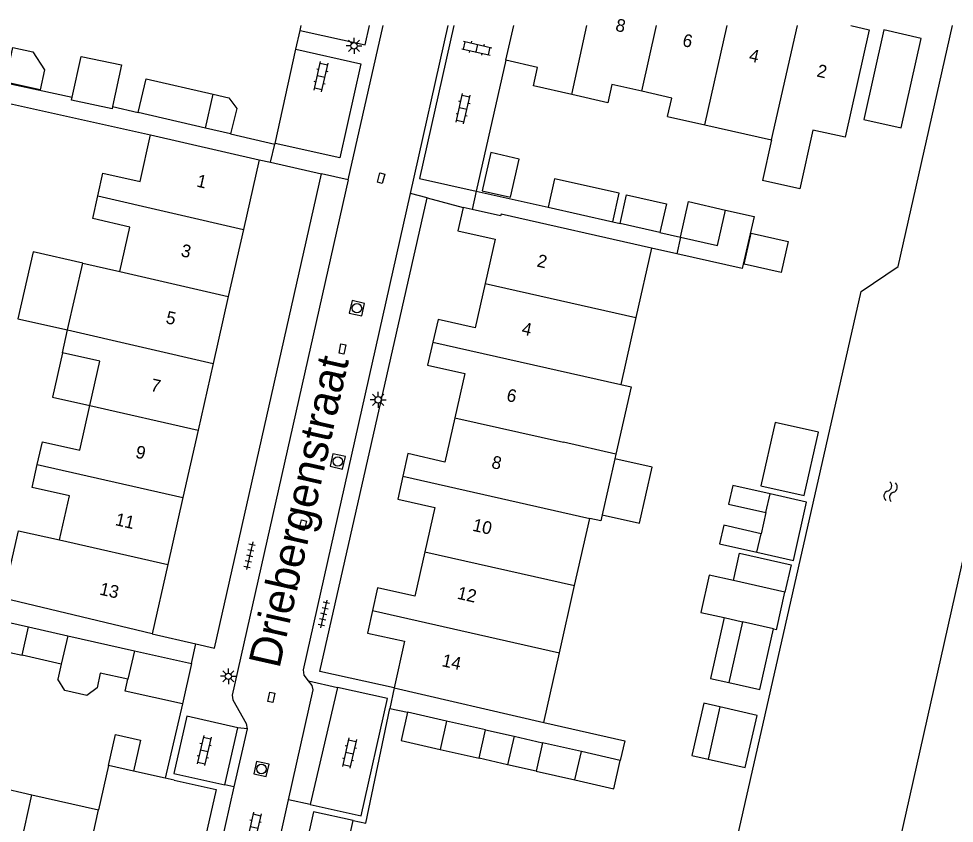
# Model space of a CAD drawing. Extents: x 128999 to 131010, y 395498 to 399007.
# Drawn here: x 129368.2 to 129441.8, y 398937.3 to 399000.5 of the extents above; entities that cross this region are included whole.
import ezdxf

# ---------------------------------------------------------------- set-up
doc = ezdxf.new("R2010")
doc.units = 0
for name, color, linetype in [('gg-afsc-erfafscheiding', 7, 'Continuous'), ('gg-afsc-muur', 7, 'Continuous'), ('gg-anno-huisnummerreeks BGT', 7, 'Continuous'), ('gg-anno-openbare ruimte label', 7, 'Continuous'), ('gg-bbg-bijgebouw', 7, 'Continuous'), ('gg-bbg-gedigitaliseerde bebouwing', 7, 'Continuous'), ('gg-bbg-gedigitaliseerde bijgebouw', 7, 'Continuous'), ('gg-bbg-hoofdgebouw', 7, 'Continuous'), ('gg-bbg-luifel en loopbrug', 7, 'Continuous'), ('gg-bbg-tussenscheiding', 7, 'Continuous'), ('gg-knt-verharding', 7, 'Continuous'), ('gg-kntw-beschoeiing', 7, 'Continuous'), ('gt-bbg-plantopografie pand', 7, 'Continuous'), ('gt-grn-weggrens', 7, 'Continuous'), ('gt-symb-klinker verharding', 7, 'Continuous'), ('gt-symb-kolk center center', 7, 'Continuous'), ('gt-symb-lichtmast', 7, 'Continuous'), ('gt-symb-rioolschacht', 7, 'Continuous'), ('gt-symb-tegel verharding', 7, 'Continuous'), ('gt-symb-watersymbool', 7, 'Continuous')]:
    doc.layers.add(name, color=color, linetype=linetype)

# ---------------------------------------------------------------- blocks, each defined once
blk = doc.blocks.new('gt0-TEG1')
at = {"layer": 'gt-symb-tegel verharding'}
for p, q in [((-1.125, 0), (1.125, 0)), ((-0.9, -0.25), (-0.9, 0.25)), ((-0.45, -0.25), (-0.45, 0.25)), ((0, -0.25), (0, 0.25)), ((0.45, -0.25), (0.45, 0.25)), ((0.9, -0.25), (0.9, 0.25))]:
    blk.add_line(p, q, dxfattribs=at)
blk = doc.blocks.new('gt0-KL1')
at = {"layer": 'gt-symb-klinker verharding'}
for p, q in [((-1.15, 0.3), (1.15, 0.3)), ((-1, -0.3), (-1, 0.3)), ((-0.5, 0.3), (-0.5, 0.45)), ((0, -0.3), (0, 0.3)), ((0.5, 0.3), (0.5, 0.45)), ((1, -0.3), (1, 0.3)), ((-1.15, -0.3), (1.15, -0.3)), ((-0.5, -0.45), (-0.5, -0.3)), ((0.5, -0.45), (0.5, -0.3))]:
    blk.add_line(p, q, dxfattribs=at)
blk = doc.blocks.new('gt0-LMAST')
at = {"layer": 'gt-symb-lichtmast'}
for p, q in [((-0.182, 0.173), (-0.447, 0.438)), ((-0.005, 0.246), (-0.005, 0.621)), ((0.172, 0.173), (0.437, 0.438)), ((-0.255, -0.004), (-0.63, -0.004)), ((-0.182, -0.181), (-0.447, -0.446)), ((-0.005, -0.254), (-0.005, -0.629)), ((0.437, -0.446), (0.172, -0.181)), ((0.245, -0.004), (0.62, -0.004))]:
    blk.add_line(p, q, dxfattribs=at)
blk.add_circle((-0.005, -0.004), 0.25, dxfattribs=at)
blk = doc.blocks.new('gt0-KOLKCC')
at = {"layer": 'gt-symb-kolk center center'}
blk.add_lwpolyline([(-0.375, 0.2), (0.375, 0.2), (0.375, -0.2), (-0.375, -0.2)], close=True, dxfattribs=at)
blk = doc.blocks.new('gt0-RS')
at = {"layer": 'gt-symb-rioolschacht'}
blk.add_lwpolyline([(-0.5, -0.5), (0.5, -0.5), (0.5, 0.5), (-0.5, 0.5)], close=True, dxfattribs=at)
blk.add_circle((0, 0), 0.375, dxfattribs=at)
blk = doc.blocks.new('gt0-WA')
at = {"layer": 'gt-symb-watersymbool'}
for centre, start, end in [((-0.323, 0.022), 28.07249, 151.92751), ((0.427, 0.422), 208.07248, 331.92751), ((-0.323, -0.428), 28.07249, 151.92751), ((0.427, -0.028), 208.07248, 331.92751)]:
    blk.add_arc(centre, 0.425, start, end, dxfattribs=at)

msp = doc.modelspace()

# ---------------------------------------------------------------- linework, layer by layer
at = {"layer": 'gg-afsc-erfafscheiding'}
for p, q in [((129390.346, 398999.602), (129390.436, 399000)), ((129390.02, 398998.13), (129390.346, 398999.602)), ((129388.38, 398990.728), (129390.02, 398998.13)), ((129406.521, 398997.27), (129404.196, 398986.979)), ((129367.101, 398995.524), (129372.435, 398994.374)), ((129375.611, 398993.623), (129377.631, 398993.159)), ((129384.892, 398991.49), (129388.371, 398990.686)), ((129388.371, 398990.686), (129388.38, 398990.728)), ((129387.131, 398989.45), (129388.011, 398989.249)), ((129388.011, 398989.249), (129392.022, 398988.335)), ((129404.196, 398986.979), (129409.85, 398985.71)), ((129414.924, 398984.571), (129415.508, 398984.439)), ((129418.63, 398983.737), (129420.241, 398983.377)), ((129419.943, 398982.057), (129417.974, 398982.505))]:
    msp.add_line(p, q, dxfattribs=at)
msp.add_lwpolyline([(129409.491, 398945.225), (129415.859, 398943.786), (129415.51, 398942.24)], dxfattribs=at)
at = {"layer": 'gg-afsc-muur'}
for p, q in [((129367.503, 398993.869), (129378.58, 398991.4)), ((129381.106, 398946.678), (129379.758, 398940.838)), ((129397.412, 398946.331), (129398.8, 398946.02))]:
    msp.add_line(p, q, dxfattribs=at)
msp.add_lwpolyline([(129394.531, 398937.52), (129395.506, 398937.3), (129397.412, 398946.331)], dxfattribs=at)
at = {"layer": 'gg-bbg-bijgebouw'}
for p, q in [((129382.919, 398991.944), (129377.631, 398993.159)), ((129384.892, 398991.49), (129382.919, 398991.944)), ((129368.51, 398950.5), (129369.01, 398952.74)), ((129369.01, 398952.74), (129372.091, 398952.044)), ((129372.091, 398952.044), (129377.328, 398950.862)), ((129371.579, 398949.805), (129368.51, 398950.5)), ((129377.328, 398950.862), (129381.811, 398949.85)), ((129381.811, 398949.85), (129381.106, 398946.678)), ((129401.861, 398945.334), (129398.8, 398946.02)), ((129404.91, 398944.65), (129401.861, 398945.334)), ((129404.41, 398942.41), (129404.91, 398944.65)), ((129401.349, 398943.105), (129404.41, 398942.41)), ((129409.41, 398943.63), (129408.9, 398941.4)), ((129412.468, 398942.933), (129409.41, 398943.63)), ((129415.51, 398942.24), (129412.468, 398942.933)), ((129408.9, 398941.4), (129411.949, 398940.706))]:
    msp.add_line(p, q, dxfattribs=at)
for points in [[(129377.631, 398993.159), (129378.24, 398995.81), (129383.516, 398994.6)], [(129383.516, 398994.6), (129384.747, 398994.318), (129385.39, 398993.484), (129384.892, 398991.49)], [(129398.8, 398946.02), (129398.29, 398943.8), (129401.349, 398943.105)], [(129411.949, 398940.706), (129415.01, 398940.01), (129415.51, 398942.24)]]:
    msp.add_lwpolyline(points, dxfattribs=at)
at = {"layer": 'gg-bbg-gedigitaliseerde bebouwing'}
for p, q in [((129419.23, 398992.86), (129422.149, 398992.195)), ((129422.149, 398992.195), (129427.407, 398991.003)), ((129427.407, 398991.003), (129426.684, 398987.814)), ((129376.189, 398980.67), (129376.97, 398984.16)), ((129417.974, 398982.505), (129416.74, 398977.056)), ((129372.075, 398976.071), (129373.264, 398981.329)), ((129373.264, 398981.329), (129376.189, 398980.67)), ((129416.74, 398977.056), (129415.546, 398971.787)), ((129371.67, 398974.28), (129372.075, 398976.071)), ((129415.078, 398965.937), (129414.094, 398961.546)), ((129415.164, 398966.318), (129415.078, 398965.937)), ((129371.437, 398959.573), (129372.22, 398963.04)), ((129411.919, 398955.981), (129413.109, 398961.254)), ((129410.727, 398950.702), (129411.919, 398955.981)), ((129409.491, 398945.225), (129410.727, 398950.702)), ((129375.304, 398941.842), (129374.519, 398938.356)), ((129377.255, 398941.402), (129375.304, 398941.842)), ((129379.758, 398940.838), (129377.255, 398941.402)), ((129380.46, 398940.68), (129379.758, 398940.838))]:
    msp.add_line(p, q, dxfattribs=at)
for points in [[(129415.546, 398971.787), (129416.357, 398971.603), (129415.164, 398966.318)], [(129414.094, 398961.546), (129413.984, 398961.058), (129413.109, 398961.254)], [(129367.012, 398954.994), (129368.232, 398960.296), (129371.437, 398959.573)]]:
    msp.add_lwpolyline(points, dxfattribs=at)
at = {"layer": 'gg-bbg-gedigitaliseerde bijgebouw'}
for p, q in [((129375.611, 398993.623), (129375.573, 398993.443)), ((129409.85, 398985.71), (129414.924, 398984.571)), ((129418.63, 398983.737), (129415.508, 398984.439)), ((129426.949, 398961.723), (129427.28, 398963.186)), ((129426.243, 398958.597), (129426.574, 398960.06)), ((129428.451, 398955.469), (129424.398, 398956.383)), ((129425.122, 398953.135), (129424.045, 398948.359)), ((129427.561, 398952.585), (129425.122, 398953.135)), ((129371.579, 398949.805), (129371.314, 398948.635)), ((129376.817, 398948.63), (129374.65, 398949.11)), ((129423.335, 398946.442), (129422.411, 398942.344))]:
    msp.add_line(p, q, dxfattribs=at)
for points in [[(129367.783, 398998.274), (129369.347, 398997.937), (129370.263, 398996.51), (129369.925, 398994.946), (129367.188, 398995.536), (129367.783, 398998.274)], [(129372.435, 398994.374), (129373.157, 398997.57), (129376.306, 398996.901), (129375.611, 398993.623)], [(129375.573, 398993.443), (129372.378, 398994.121), (129372.435, 398994.374)], [(129414.924, 398984.571), (129415.427, 398986.815), (129410.354, 398987.954), (129409.85, 398985.71)], [(129415.508, 398984.439), (129416.013, 398986.683), (129419.135, 398985.981), (129418.63, 398983.737)], [(129420.241, 398983.377), (129420.862, 398986.158), (129423.784, 398985.499)], [(129420.241, 398983.377), (129423.156, 398982.719), (129423.784, 398985.499)], [(129428.712, 398983.02), (129428.162, 398980.581), (129425.235, 398981.241), (129425.786, 398983.68), (129428.712, 398983.02)], [(129427.28, 398963.186), (129424.353, 398963.847), (129424.023, 398962.383), (129426.949, 398961.723)], [(129426.574, 398960.06), (129423.647, 398960.721), (129423.317, 398959.258), (129426.243, 398958.597)], [(129424.398, 398956.383), (129424.881, 398958.529), (129428.935, 398957.615), (129428.451, 398955.469)], [(129424.045, 398948.359), (129426.484, 398947.809), (129427.561, 398952.585)], [(129374.65, 398949.11), (129374.39, 398947.938), (129373.596, 398947.336), (129371.854, 398947.737), (129371.314, 398948.635)], [(129381.106, 398946.678), (129376.606, 398947.675), (129376.817, 398948.63)], [(129422.411, 398942.344), (129425.338, 398941.685), (129426.262, 398945.782), (129423.335, 398946.442)]]:
    msp.add_lwpolyline(points, dxfattribs=at)
at = {"layer": 'gg-bbg-hoofdgebouw'}
for p, q in [((129406.521, 398997.27), (129407.138, 399000)), ((129378.58, 398991.4), (129387.131, 398989.45)), ((129387.131, 398989.45), (129385.897, 398983.974)), ((129403.177, 398985.692), (129402.751, 398983.85)), ((129403.871, 398985.536), (129403.177, 398985.692)), ((129385.897, 398983.974), (129384.709, 398978.706)), ((129384.709, 398978.706), (129383.522, 398973.443)), ((129383.522, 398973.443), (129382.338, 398968.19)), ((129382.338, 398968.19), (129381.146, 398962.901)), ((129381.146, 398962.901), (129379.959, 398957.637)), ((129379.959, 398957.637), (129378.731, 398952.19)), ((129378.731, 398952.19), (129367.012, 398954.994)), ((129397.751, 398947.94), (129409.491, 398945.225)), ((129364, 398940.741), (129369.269, 398939.546)), ((129369.269, 398939.546), (129374.519, 398938.356))]:
    msp.add_line(p, q, dxfattribs=at)
for points in [[(129433.626, 399000), (129435.081, 398999.67), (129433.18, 398991.22), (129430.65, 398991.77), (129429.621, 398987.153), (129426.684, 398987.814)], [(129411.699, 398994.581), (129408.69, 398995.27), (129409.011, 398996.7), (129406.521, 398997.27)], [(129417.201, 398994.837), (129414.86, 398995.37), (129414.54, 398993.93), (129411.699, 398994.581)], [(129419.23, 398992.86), (129419.56, 398994.3), (129417.201, 398994.837)], [(129374.445, 398986.609), (129374.84, 398988.4), (129377.78, 398987.74), (129378.58, 398991.4)], [(129376.97, 398984.16), (129374.05, 398984.82), (129374.445, 398986.609)], [(129417.974, 398982.505), (129406.139, 398985.166), (129406.107, 398985.034), (129403.871, 398985.536)], [(129402.751, 398983.85), (129405.681, 398983.2), (129404.896, 398979.717)], [(129404.896, 398979.717), (129404.111, 398976.23), (129401.19, 398976.89), (129400.783, 398975.104)], [(129400.783, 398975.104), (129400.371, 398973.3), (129403.291, 398972.65), (129402.511, 398969.168)], [(129373.817, 398970.141), (129374.6, 398973.63), (129371.67, 398974.28)], [(129369.699, 398965.49), (129370.1, 398967.29), (129373.03, 398966.63), (129373.817, 398970.141)], [(129402.511, 398969.168), (129401.731, 398965.69), (129398.811, 398966.35), (129398.417, 398964.569)], [(129372.22, 398963.04), (129369.3, 398963.7), (129369.699, 398965.49)], [(129398.417, 398964.569), (129398.021, 398962.78), (129400.95, 398962.12), (129400.16, 398958.629)], [(129400.16, 398958.629), (129399.371, 398955.14), (129396.441, 398955.8), (129396.04, 398954.02)], [(129396.04, 398954.02), (129395.641, 398952.25), (129398.561, 398951.61), (129397.751, 398947.94)], [(129380.46, 398940.68), (129383.761, 398939.96), (129381.771, 398931.18)], [(129394.531, 398937.52), (129391.411, 398938.21), (129388.991, 398927.41)], [(129399.101, 398932.796), (129393.731, 398934.02), (129394.531, 398937.52)]]:
    msp.add_lwpolyline(points, dxfattribs=at)
at = {"layer": 'gg-bbg-luifel en loopbrug'}
for p, q in [((129420.241, 398983.377), (129419.943, 398982.057)), ((129426.949, 398961.723), (129426.574, 398960.06)), ((129423.672, 398953.462), (129425.122, 398953.135)), ((129366.815, 398953.235), (129369.01, 398952.74)), ((129366.307, 398950.988), (129368.51, 398950.5)), ((129404.91, 398944.65), (129407.16, 398944.14)), ((129377.805, 398943.841), (129377.255, 398941.402)), ((129407.16, 398944.14), (129406.656, 398941.905)), ((129407.16, 398944.14), (129409.41, 398943.63)), ((129406.656, 398941.905), (129404.41, 398942.41)), ((129408.9, 398941.4), (129406.656, 398941.905))]:
    msp.add_line(p, q, dxfattribs=at)
for points in [[(129436.23, 398999.649), (129434.65, 398992.625), (129437.577, 398991.966), (129439.157, 398998.991), (129436.23, 398999.649)], [(129423.784, 398985.499), (129426.028, 398984.992), (129425.102, 398980.893), (129419.943, 398982.057)], [(129373.264, 398981.329), (129369.362, 398982.208), (129368.177, 398976.949), (129372.075, 398976.071)], [(129371.67, 398974.28), (129370.886, 398970.801), (129373.817, 398970.141)], [(129427.672, 398968.802), (129426.549, 398963.827), (129429.963, 398963.057), (129431.086, 398968.031), (129427.672, 398968.802)], [(129414.094, 398961.546), (129417.021, 398960.889), (129418.006, 398965.28), (129415.078, 398965.937)], [(129426.243, 398958.597), (129429.118, 398957.949), (129430.153, 398962.538), (129427.28, 398963.186)], [(129424.398, 398956.383), (129422.497, 398956.812), (129421.835, 398953.876), (129423.672, 398953.462)], [(129427.561, 398952.585), (129427.789, 398952.534), (129427.804, 398952.601), (129428.451, 398955.469)], [(129423.672, 398953.462), (129422.595, 398948.686), (129424.045, 398948.359)], [(129423.335, 398946.442), (129422.067, 398946.728), (129421.143, 398942.63), (129422.411, 398942.344)], [(129375.304, 398941.842), (129375.854, 398944.28), (129377.805, 398943.841)]]:
    msp.add_lwpolyline(points, dxfattribs=at)
at = {"layer": 'gg-bbg-tussenscheiding'}
for p, q in [((129411.699, 398994.581), (129412.87, 399000)), ((129417.201, 398994.837), (129418.359, 399000)), ((129422.149, 398992.195), (129423.899, 399000)), ((129427.407, 398991.003), (129429.435, 399000)), ((129382.919, 398991.944), (129383.516, 398994.6)), ((129374.445, 398986.609), (129385.897, 398983.974)), ((129376.189, 398980.67), (129384.709, 398978.706)), ((129404.896, 398979.717), (129416.74, 398977.056)), ((129372.075, 398976.071), (129383.522, 398973.443)), ((129400.783, 398975.104), (129415.546, 398971.787)), ((129373.817, 398970.141), (129382.338, 398968.19)), ((129402.511, 398969.168), (129411.053, 398967.247)), ((129415.164, 398966.318), (129411.053, 398967.247)), ((129369.699, 398965.49), (129381.146, 398962.901)), ((129398.417, 398964.569), (129413.109, 398961.254)), ((129371.437, 398959.573), (129379.959, 398957.637)), ((129400.16, 398958.629), (129411.919, 398955.981)), ((129396.04, 398954.02), (129410.727, 398950.702)), ((129372.091, 398952.044), (129371.579, 398949.805)), ((129377.328, 398950.862), (129376.817, 398948.63)), ((129401.861, 398945.334), (129401.349, 398943.105)), ((129411.949, 398940.706), (129412.468, 398942.933)), ((129367, 398929.368), (129369.269, 398939.546)), ((129372.589, 398929.625), (129374.519, 398938.356))]:
    msp.add_line(p, q, dxfattribs=at)
at = {"layer": 'gg-knt-verharding'}
for p, q in [((129394.136, 398987.859), (129396.871, 399000)), ((129399.026, 398986.801), (129401.993, 399000)), ((129400.338, 398986.469), (129403.177, 398985.692)), ((129378.731, 398952.19), (129382.168, 398951.397)), ((129393.284, 398947.983), (129391.149, 398938.767)), ((129384.433, 398940.316), (129385.452, 398944.808)), ((129386.19, 398944.72), (129385.148, 398940.153)), ((129385.148, 398940.153), (129382.261, 398927.5)), ((129386.591, 398926.5), (129389.433, 398939.15))]:
    msp.add_line(p, q, dxfattribs=at)
for points in [[(129390.346, 398999.602), (129395.45, 398998.471), (129395.794, 399000)], [(129402.435, 399000), (129399.738, 398987.986), (129404.196, 398986.979)], [(129390.02, 398998.13), (129395.125, 398996.999), (129393.466, 398989.602), (129388.38, 398990.728)], [(129382.168, 398951.397), (129383.631, 398951.06), (129392.022, 398988.335)], [(129394.136, 398987.859), (129385.011, 398947.36), (129385.051, 398947), (129386.121, 398945.14), (129386.19, 398944.72)], [(129391.022, 398948.487), (129390.681, 398948.94), (129390.611, 398949.35), (129399.026, 398986.801)], [(129397.751, 398947.94), (129391.911, 398949.24), (129400.338, 398986.469)], [(129389.433, 398939.15), (129391.371, 398947.78), (129391.291, 398948.13), (129391.022, 398948.487)], [(129391.149, 398938.767), (129395.15, 398937.874), (129397.209, 398947.108), (129393.284, 398947.983)], [(129385.452, 398944.808), (129381.437, 398945.705), (129380.431, 398941.207), (129384.433, 398940.316)]]:
    msp.add_lwpolyline(points, dxfattribs=at)
at = {"layer": 'gg-kntw-beschoeiing'}
for points in [[(129424.139, 398933.703), (129434.452, 398979.091), (129437.339, 398981.069), (129441.611, 399000)], [(129450.814, 398995.37), (129437.421, 398935.754), (129433.882, 398931.526)]]:
    msp.add_lwpolyline(points, dxfattribs=at)
at = {"layer": 'gt-bbg-plantopografie pand'}
msp.add_lwpolyline([(129405.349, 398990.007), (129404.67, 398987.002), (129406.893, 398986.5), (129407.571, 398989.505), (129405.349, 398990.007)], dxfattribs=at)
at = {"layer": 'gt-grn-weggrens'}
for p, q in [((129388.011, 398989.249), (129388.371, 398990.686)), ((129394.136, 398987.859), (129392.022, 398988.335)), ((129400.338, 398986.469), (129399.026, 398986.801)), ((129404.196, 398986.979), (129403.871, 398985.536)), ((129381.811, 398949.85), (129382.168, 398951.397)), ((129391.022, 398948.487), (129393.284, 398947.983)), ((129397.751, 398947.94), (129397.412, 398946.331)), ((129386.19, 398944.72), (129385.452, 398944.808)), ((129385.148, 398940.153), (129384.433, 398940.316)), ((129391.149, 398938.767), (129389.433, 398939.15))]:
    msp.add_line(p, q, dxfattribs=at)

# ---------------------------------------------------------------- block references
at = {"layer": 'gt-symb-klinker verharding'}
for p, rotation in [((129404.241, 398998.214), -12.702731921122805), ((129392.001, 398995.982), 77.35314650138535), ((129403.161, 398993.457), 77.35314650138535), ((129382.811, 398943.018), -102.77124256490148), ((129394.226, 398942.82), -102.77124256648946), ((129386.734, 398936.988), -102.77124256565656)]:
    msp.add_blockref('gt0-KL1', p, dxfattribs=dict(at, rotation=rotation))
at = {"layer": 'gt-symb-kolk center center'}
for p, rotation in [((129396.711, 398988.005), -104.71731114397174), ((129393.678, 398974.567), -101.5907368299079), ((129390.565, 398960.733), -103.82779503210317), ((129388.084, 398947.203), 76.93666266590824)]:
    msp.add_blockref('gt0-KOLKCC', p, dxfattribs=dict(at, rotation=rotation))
at = {"layer": 'gt-symb-lichtmast'}
for p in [(129394.593, 398998.406), (129396.491, 398970.584), (129384.715, 398948.854)]:
    msp.add_blockref('gt0-LMAST', p, dxfattribs=at)
at = {"layer": 'gt-symb-rioolschacht', "rotation": 77.35314650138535}
for p in [(129394.814, 398977.78), (129393.311, 398965.737), (129387.314, 398941.568)]:
    msp.add_blockref('gt0-RS', p, dxfattribs=at)
at = {"layer": 'gt-symb-tegel verharding'}
for p, rotation in [((129386.374, 398958.333), -102.77124256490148), ((129392.218, 398953.747), 77.3531465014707)]:
    msp.add_blockref('gt0-TEG1', p, dxfattribs=dict(at, rotation=rotation))
at = {"layer": 'gt-symb-watersymbool', "rotation": 77.35314650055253}
msp.add_blockref('gt0-WA', (129436.738, 398963.311), dxfattribs=at)

# ---------------------------------------------------------------- texts
at = {"layer": 'gg-anno-huisnummerreeks BGT'}
for s, rotation, p in [('8', 347.2, (129415.072, 398999.597)), ('6', 347.2, (129420.337, 398998.402)), ('4', 347.2, (129425.571, 398997.213)), ('2', 347.2, (129430.896, 398996.005)), ('1', 347.3, (129382.159, 398987.35)), ('3', 347.3, (129380.925, 398981.875)), ('2', 347.3, (129408.903, 398981.071)), ('5', 347.3, (129379.737, 398976.609)), ('4', 347.3, (129407.703, 398975.743)), ('7', 347.3, (129378.539, 398971.293)), ('6', 347.4, (129406.513, 398970.51)), ('9', 347.3, (129377.356, 398966.044)), ('8', 347.4, (129405.332, 398965.239)), ('11', 347.3, (129375.762, 398960.741)), ('10', 347.2, (129403.842, 398960.299)), ('13', 347.3, (129374.531, 398955.281)), ('12', 347.2, (129402.633, 398954.958)), ('14', 347.5, (129401.43, 398949.656))]:
    msp.add_text(s, height=1, rotation=rotation, dxfattribs=at).set_placement(p)
at = {"layer": 'gg-anno-openbare ruimte label'}
msp.add_text('Driebergenstraat', height=2.5, rotation=77.3, dxfattribs=at).set_placement((129388.717, 398949.401))

doc.saveas('drawing.dxf')
